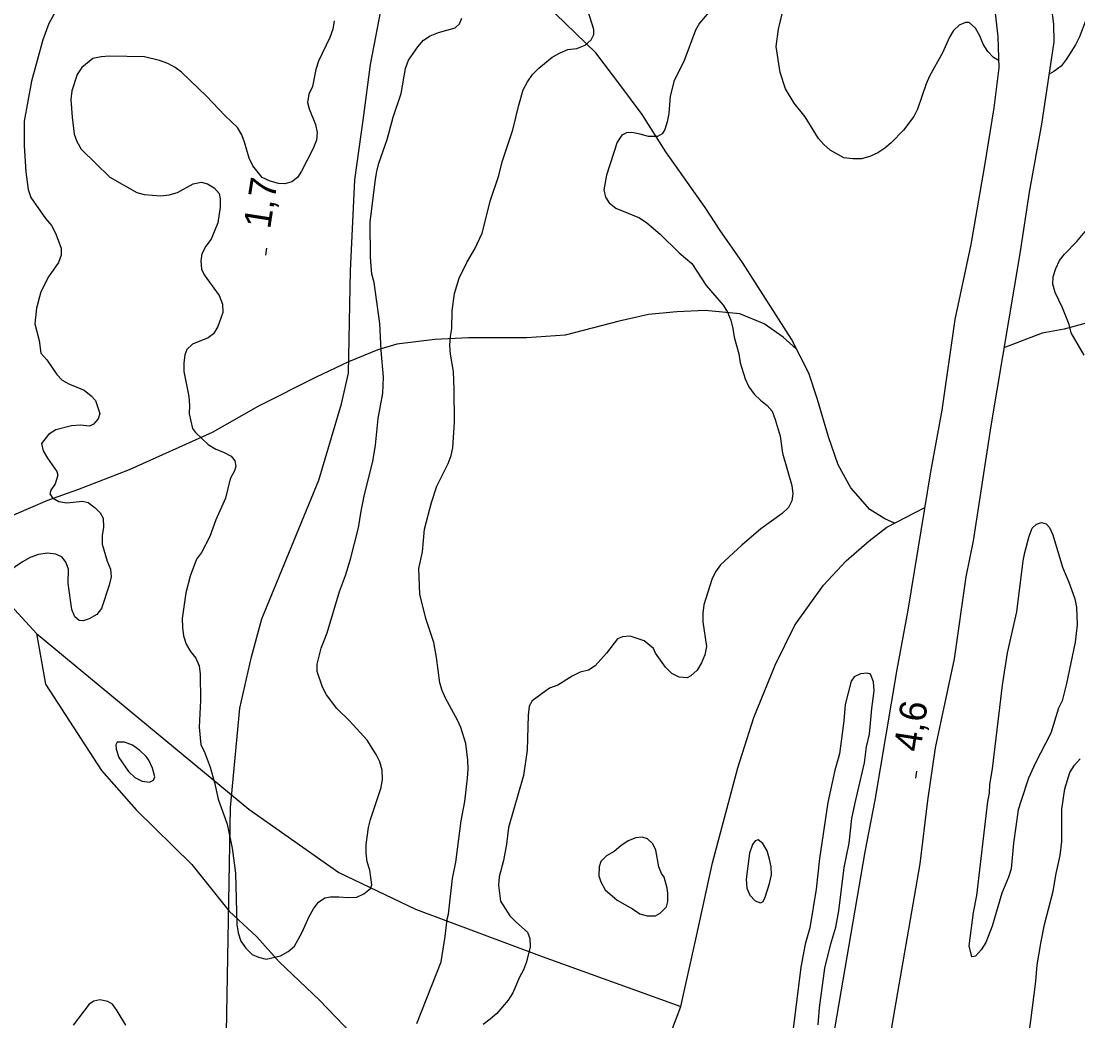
# Model space of a CAD drawing. Extents: x 282461 to 284471, y 5554090 to 5557646.
# Drawn here: x 283043.1 to 283160.5, y 5556243.9 to 5556355 of the extents above; entities that cross this region are included whole.
import ezdxf

# ---------------------------------------------------------------- set-up
doc = ezdxf.new("R2010")
doc.units = 0
for name, color, linetype in [('Niveau 1', 7, 'Continuous'), ('Niveau 2', 7, 'Continuous'), ('Niveau 21', 7, 'Continuous'), ('Niveau 22', 7, 'Continuous'), ('Niveau 3', 7, 'Continuous')]:
    doc.layers.add(name, color=color, linetype=linetype)

msp = doc.modelspace()

# ---------------------------------------------------------------- linework, layer by layer
at = {"layer": 'Niveau 1'}
for points in [[(283171.41, 5556399.43), (283170.23, 5556395.76), (283169.71, 5556390.94), (283169.53, 5556386.06), (283169.11, 5556382.28), (283167.84, 5556376.76), (283166.34, 5556371.28), (283164.94, 5556366.68), (283164.12, 5556363.14), (283163.56, 5556361.33), (283162.43, 5556358.76), (283161.37, 5556355.15), (283160.69, 5556353.29), (283160.24, 5556352.41), (283159.21, 5556350.78), (283158.64, 5556350.02), (283157.83, 5556349.43), (283157.3, 5556349.13)], [(283151.75, 5556350.61), (283151.14, 5556350.98), (283150.5, 5556351.66), (283149.96, 5556352.47), (283149.6, 5556353.4), (283149.13, 5556354.26), (283148.43, 5556354.89), (283148.02, 5556354.89), (283147.33, 5556354.59), (283146.7, 5556354), (283146.24, 5556353.24), (283145.45, 5556351.49), (283144.03, 5556348.92), (283143.63, 5556348.05), (283142.68, 5556345.25), (283142.28, 5556344.43), (283141.14, 5556342.91), (283139.76, 5556341.5), (283139.07, 5556340.92), (283138.27, 5556340.39), (283137.4, 5556339.97), (283136.48, 5556339.73), (283135.49, 5556339.72), (283134.5, 5556339.82), (283132.98, 5556340.67), (283132.28, 5556341.3), (283131.69, 5556341.99), (283130.21, 5556344.41), (283128.97, 5556345.91), (283128.03, 5556347.52), (283127.42, 5556349.31), (283126.98, 5556352.21), (283127.25, 5556354.13), (283127.69, 5556355.99)], [(283159.25, 5556281.42), (283158.75, 5556279.5), (283158.35, 5556278.69), (283157.51, 5556275.9), (283155.75, 5556272.51), (283155.01, 5556270.88), (283154.16, 5556268.32), (283153.88, 5556267.39), (283153.34, 5556263.68), (283153.08, 5556260.83), (283152.8, 5556259.9), (283152.06, 5556258.1), (283150.99, 5556254.44), (283150.26, 5556252.63), (283149.74, 5556251.81), (283149.11, 5556251.11), (283148.71, 5556251.05), (283148.41, 5556252.27), (283148.89, 5556255.98), (283149.28, 5556257.84), (283150.51, 5556268.29), (283150.68, 5556269.22), (283150.72, 5556270.2), (283151, 5556271.95), (283152.12, 5556281.24), (283152.67, 5556284.84), (283153.73, 5556289.37), (283154.42, 5556295.06), (283154.59, 5556295.99), (283155.09, 5556297.79), (283155.43, 5556298.67), (283155.89, 5556299.14), (283156.47, 5556299.32), (283156.99, 5556299.15), (283157.35, 5556298.74), (283157.7, 5556297.94), (283158.78, 5556294.35), (283159.49, 5556292.68), (283160.15, 5556290.83), (283160.33, 5556289.9), (283160.41, 5556287.93), (283160.2, 5556286.01), (283159.25, 5556281.42)], [(283126.25, 5556259.18), (283126.48, 5556260.17), (283126.41, 5556261.04), (283126.23, 5556261.91), (283125.99, 5556262.83), (283125.51, 5556263.64), (283124.99, 5556264.04), (283124.64, 5556263.92), (283124.36, 5556263.51), (283124.02, 5556262.58), (283123.64, 5556259.68), (283123.71, 5556258.69), (283124.06, 5556257.89), (283124.65, 5556257.25), (283125.23, 5556257.03), (283125.52, 5556257.2), (283125.75, 5556257.67), (283126.25, 5556259.18)]]:
    msp.add_lwpolyline(points, dxfattribs=at)
at = {"layer": 'Niveau 2'}
for points in [[(283087.05, 5556243.63), (283089.77, 5556250.5), (283090.21, 5556253.29), (283090.42, 5556255.21), (283090.59, 5556255.79), (283091.01, 5556259.75), (283091.4, 5556261.55), (283091.99, 5556266.14), (283092.38, 5556268.29), (283092.7, 5556270.91), (283092.75, 5556271.9), (283092.74, 5556272.89), (283092.49, 5556274.74), (283091.95, 5556276.54), (283091.59, 5556277.35), (283090.23, 5556279.77), (283089.87, 5556280.64), (283089.63, 5556281.51), (283089.26, 5556284.29), (283088.95, 5556285.97), (283088.05, 5556288.63), (283087.39, 5556291.36), (283087.3, 5556294.2), (283087.69, 5556296.06), (283087.9, 5556298.56), (283088.68, 5556301.54), (283089.3, 5556303.35), (283090.55, 5556305.86), (283090.89, 5556306.74), (283091.05, 5556307.61), (283091.25, 5556310.46), (283091.21, 5556314.12), (283091.13, 5556316.1), (283090.81, 5556318.01), (283090.74, 5556319), (283090.79, 5556319.99), (283090.95, 5556320.86), (283090.99, 5556322.84), (283091.26, 5556324.76), (283091.76, 5556326.45), (283092.61, 5556328.2), (283093.52, 5556329.72), (283094.32, 5556331.48), (283095.26, 5556335.15), (283096.16, 5556337.89), (283096.55, 5556339.41), (283097.73, 5556342.96), (283098.39, 5556345.7), (283098.89, 5556347.39), (283099.35, 5556348.27), (283099.92, 5556349.09), (283100.61, 5556349.8), (283102.11, 5556351.03), (283102.97, 5556351.51), (283103.84, 5556351.87), (283104.83, 5556351.99), (283105.75, 5556352.35), (283106.44, 5556352.94), (283106.73, 5556353.53), (283106.72, 5556354.11), (283105.63, 5556357.64)], [(283047.11, 5556356.45), (283046.2, 5556354.76), (283045.53, 5556352.95), (283044.25, 5556348.34), (283043.43, 5556343.92), (283043.46, 5556341.18), (283043.61, 5556338.28), (283043.87, 5556336.31), (283044.17, 5556335.44)], [(283119.73, 5556356.27), (283118.47, 5556354.8), (283118.01, 5556354.04), (283116.72, 5556350.54), (283115.64, 5556348.44), (283115.19, 5556346.69), (283115.04, 5556344.78), (283114.88, 5556343.84), (283114.6, 5556342.97), (283114.31, 5556342.5), (283113.79, 5556342.21), (283112.81, 5556342.19), (283111.87, 5556342.47), (283110.94, 5556342.64), (283110.36, 5556342.63), (283109.84, 5556342.34), (283109.33, 5556341.57), (283108.15, 5556337.9), (283107.82, 5556336.27), (283108.01, 5556335.46), (283108.42, 5556334.83), (283109.18, 5556334.26), (283111.81, 5556333.18), (283112.63, 5556332.61), (283114.1, 5556331.35), (283116.21, 5556329.28), (283117.62, 5556328.08), (283119.22, 5556325.66), (283121.1, 5556323.47), (283121.58, 5556322.67), (283121.93, 5556321.8), (283122.18, 5556320.87), (283122.3, 5556319.89), (283122.85, 5556318.04), (283122.98, 5556317.05), (283123.52, 5556315.26), (283123.94, 5556314.39), (283124.53, 5556313.58), (283125.23, 5556312.9), (283126, 5556312.32), (283126.53, 5556311.69), (283126.88, 5556310.77), (283127.43, 5556308.91), (283127.68, 5556307), (283128.71, 5556303.41), (283128.84, 5556302.48), (283128.73, 5556301.73), (283128.34, 5556300.97), (283127.65, 5556300.32), (283125.29, 5556298.61), (283123.16, 5556296.79), (283120.8, 5556294.6), (283120.23, 5556293.84), (283119.83, 5556292.97), (283118.93, 5556290.17), (283118.82, 5556289.24), (283118.83, 5556288.26), (283119.26, 5556285.53), (283119.04, 5556284.6), (283118.7, 5556283.73), (283118.19, 5556282.91), (283117.5, 5556282.27), (283117.09, 5556282.03)], [(283077.89, 5556355.08), (283077.73, 5556354.15), (283077.39, 5556353.21), (283076.14, 5556350.58), (283075.86, 5556349.65), (283075.48, 5556347.78), (283075.08, 5556346.91), (283074.92, 5556345.97), (283075.1, 5556345.28), (283075.82, 5556343.54), (283076, 5556342.67), (283075.9, 5556341.8), (283075.56, 5556340.86), (283074.25, 5556338.35), (283073.79, 5556337.65), (283073.16, 5556337.17), (283072.4, 5556336.93), (283071.71, 5556336.98), (283070.77, 5556337.26), (283069.89, 5556337.66), (283068.83, 5556338.93), (283068.42, 5556339.79), (283067.93, 5556341.59), (283067.63, 5556342.4), (283067.15, 5556343.21), (283065.74, 5556344.53), (283063.74, 5556346.66), (283060.91, 5556349.36), (283060.21, 5556349.88), (283059.39, 5556350.33), (283058.46, 5556350.67), (283056.82, 5556351.06), (283052.92, 5556351.13), (283051.99, 5556351.06), (283051.07, 5556350.88), (283049.86, 5556349.88), (283049.34, 5556349.11), (283048.72, 5556347.3), (283048.62, 5556346.31), (283048.76, 5556344.34), (283049.01, 5556342.48), (283049.31, 5556341.67), (283049.79, 5556340.8), (283052.97, 5556337.7), (283055.95, 5556335.99), (283056.77, 5556335.76), (283058.63, 5556335.61), (283059.56, 5556335.74), (283060.49, 5556335.98), (283062.22, 5556336.93), (283063.1, 5556337.12), (283063.8, 5556336.95), (283064.56, 5556336.49), (283065.09, 5556335.86)], [(283065.82, 5556302), (283064.74, 5556299.6), (283064.06, 5556297.74), (283063.15, 5556295.99), (283062.57, 5556295.22), (283061.9, 5556293.36), (283061.39, 5556291.49), (283061.01, 5556288.64), (283061.02, 5556287.65), (283061.15, 5556286.73), (283061.45, 5556285.8), (283061.92, 5556284.99), (283062.51, 5556284.24), (283062.87, 5556283.37), (283062.99, 5556282.44), (283063.02, 5556279.54), (283062.88, 5556276.57), (283063.07, 5556274.6), (283063.43, 5556273.91), (283064.09, 5556272.11), (283064.57, 5556270.43), (283064.99, 5556268.58), (283066.01, 5556265.8), (283066.56, 5556263.13), (283066.93, 5556260.34), (283067.05, 5556254.65), (283067.23, 5556253.72), (283067.53, 5556252.8), (283068.06, 5556251.99), (283068.77, 5556251.3), (283069.47, 5556251.01), (283070.34, 5556250.79), (283071.9, 5556251.15), (283072.77, 5556251.63), (283073.46, 5556252.21), (283074.32, 5556253.79), (283075.11, 5556255.54), (283075.57, 5556256.36), (283076.14, 5556257.12), (283076.83, 5556257.59), (283077.47, 5556257.71), (283078.4, 5556257.72), (283079.39, 5556257.62), (283080.38, 5556257.68), (283081.18, 5556258.04), (283081.93, 5556258.63), (283082.05, 5556259.04), (283081.86, 5556260.66), (283081.56, 5556261.59), (283081.43, 5556262.58), (283081.42, 5556263.51), (283081.69, 5556265.43), (283081.91, 5556266.3), (283083.1, 5556269.86), (283083.26, 5556270.79), (283083.2, 5556271.77), (283082.95, 5556272.7), (283082.54, 5556273.51), (283081.54, 5556275.13), (283079.6, 5556277.26), (283078.19, 5556278.64), (283077.01, 5556280.14), (283076.6, 5556281.01), (283076, 5556282.74), (283075.99, 5556283.56), (283076.44, 5556285.36), (283077.12, 5556287.06), (283078.47, 5556291.66), (283079.15, 5556293.41), (283079.71, 5556295.22), (283080.6, 5556298.71), (283080.87, 5556300.58), (283081.25, 5556302.43), (283082.19, 5556306.1), (283082.46, 5556307.91), (283082.77, 5556310.88), (283083.27, 5556313.68), (283083.36, 5556315.48), (283083.09, 5556318.44), (283082.94, 5556321.41), (283082.31, 5556325.99), (283082.06, 5556326.92), (283081.92, 5556328.78), (283081.88, 5556332.68), (283082.46, 5556337.45), (283082.63, 5556338.33), (283082.85, 5556339.26), (283083.75, 5556341.89), (283084.42, 5556344.34), (283085.32, 5556346.97), (283085.81, 5556349.76), (283086.14, 5556350.7), (283087.17, 5556352.16), (283087.81, 5556352.93), (283088.56, 5556353.4), (283089.48, 5556353.76), (283091.34, 5556354.3), (283091.8, 5556354.72), (283092.08, 5556355.36)], [(283044.17, 5556335.44), (283045.82, 5556333.08), (283046.47, 5556332.33), (283046.94, 5556331.46), (283047.55, 5556329.78), (283047.55, 5556329.03), (283047.27, 5556328.21), (283046.13, 5556326.63), (283045.28, 5556324.93), (283044.83, 5556323.13), (283044.62, 5556321.38), (283045.11, 5556319.53), (283045.3, 5556318.13), (283045.95, 5556317.39), (283047.07, 5556315.77), (283047.66, 5556315.14), (283048.48, 5556314.68), (283050.12, 5556314.01), (283050.88, 5556313.37), (283051.35, 5556312.86), (283051.83, 5556311.41), (283051.66, 5556310.83), (283051.15, 5556310.24), (283050.69, 5556310), (283049.7, 5556310.11), (283048.71, 5556310.04), (283046.97, 5556309.61), (283046.16, 5556309.08), (283045.36, 5556308.08), (283045.55, 5556307.27), (283046.02, 5556306.46), (283047.08, 5556304.96), (283047.2, 5556304.56), (283046.87, 5556303.62), (283046.41, 5556302.92), (283046.3, 5556302.51), (283046.59, 5556302.05), (283047.3, 5556301.65), (283048.17, 5556301.49), (283049.91, 5556301.68), (283050.55, 5556301.52), (283051.32, 5556300.94), (283051.9, 5556300.37), (283052.2, 5556299.79), (283052.27, 5556298.8), (283052.11, 5556297.87), (283052.12, 5556296.89), (283052.66, 5556295.03), (283053.02, 5556294.11), (283053.09, 5556293.29), (283052.87, 5556292.36), (283052.03, 5556289.74), (283051.51, 5556289.09), (283050.65, 5556288.62), (283050.01, 5556288.38), (283049.55, 5556288.43), (283049.08, 5556288.83), (283048.72, 5556289.64), (283048.33, 5556292.54), (283048.37, 5556294.11), (283048.07, 5556294.92), (283047.66, 5556295.44), (283046.96, 5556295.78), (283046.02, 5556295.89), (283045.04, 5556295.76), (283044.11, 5556295.41), (283043.25, 5556294.93), (283041.63, 5556293.81)], [(283065.09, 5556335.86), (283065.21, 5556335.28), (283065.22, 5556334.35), (283064.95, 5556332.6), (283064.22, 5556330.79), (283063.64, 5556330.03), (283063.19, 5556329.15), (283063.08, 5556328.39), (283063.15, 5556327.46), (283063.45, 5556326.83), (283065.11, 5556324.52), (283065.47, 5556323.59), (283065.53, 5556322.66), (283064.97, 5556321.09), (283064.46, 5556320.27), (283063.88, 5556319.85), (283062.14, 5556319.13), (283061.51, 5556318.55), (283061.29, 5556317.96), (283061.18, 5556317.03), (283061.19, 5556316.1), (283061.75, 5556313.31), (283061.82, 5556312.33), (283061.77, 5556311.4), (283062.14, 5556309.77), (283062.49, 5556309.31), (283063.9, 5556307.99), (283064.72, 5556307.47), (283065.6, 5556307.14), (283066.42, 5556306.68), (283066.83, 5556306.16), (283066.96, 5556305.58), (283066.79, 5556305.05), (283066.33, 5556304.18), (283065.82, 5556302)], [(283161.19, 5556317.89), (283159.76, 5556320.37), (283159.52, 5556321.3), (283158.8, 5556323.15), (283157.97, 5556324.88), (283157.72, 5556325.81), (283157.77, 5556326.62), (283158.05, 5556327.55), (283158.45, 5556328.43), (283159.02, 5556329.13), (283160.4, 5556330.54), (283161.31, 5556331.66)], [(283117.09, 5556282.03), (283116.22, 5556282.14), (283115.41, 5556282.54), (283114.7, 5556283.23), (283113.59, 5556284.78), (283113.35, 5556285.3), (283112.3, 5556286.16), (283110.78, 5556286.67), (283109.91, 5556286.6), (283109.34, 5556286.37), (283108.13, 5556284.79), (283106.87, 5556283.38), (283106.12, 5556282.91), (283105.2, 5556282.67), (283104.33, 5556282.25), (283102.72, 5556281.25), (283101.79, 5556280.9), (283099.89, 5556279.48), (283099.55, 5556278.9), (283099.44, 5556277.91), (283099.31, 5556274.02), (283098.93, 5556271.18), (283097.25, 5556265.42), (283097.03, 5556263.56), (283096.7, 5556261.76), (283096.2, 5556259.95), (283096.15, 5556259.02), (283096.34, 5556257.23), (283097.4, 5556255.61), (283098.05, 5556254.92), (283099.34, 5556253.78), (283099.63, 5556253.08), (283099.64, 5556252.15), (283099.25, 5556250.47), (283098.91, 5556249.59), (283098.46, 5556248.78), (283097.72, 5556247.03), (283097.21, 5556246.21), (283095.95, 5556244.75), (283095.2, 5556244.11), (283094.45, 5556243.52)], [(283137.61, 5556278.63), (283137.88, 5556280.61), (283137.81, 5556281.59), (283137.45, 5556282.46), (283137.1, 5556282.57), (283136.35, 5556282.51), (283135.66, 5556282.15), (283135.31, 5556281.69), (283134.64, 5556279.07), (283134.49, 5556277.27), (283134, 5556273.61), (283133.5, 5556271.8), (283132.72, 5556268.2), (283131.79, 5556261.98), (283131.42, 5556258.55), (283130.71, 5556254.25), (283130.21, 5556252.45), (283129.71, 5556249.89), (283128.42, 5556239.49)], [(283131.63, 5556243.47), (283131.78, 5556245.39), (283132.38, 5556249.8), (283133.05, 5556252.48), (283133.61, 5556254.34), (283133.94, 5556256.14), (283134.53, 5556260.96), (283135.08, 5556263.69), (283135.4, 5556266.42), (283135.74, 5556268.17), (283136.79, 5556272.59), (283137.01, 5556274.39), (283137.34, 5556275.79), (283137.61, 5556278.63)], [(283057.28, 5556272.89), (283056.99, 5556273.29), (283056.28, 5556273.98), (283055.46, 5556274.56), (283054.59, 5556274.9), (283053.78, 5556274.89), (283053.61, 5556274.6), (283053.67, 5556274.13), (283053.97, 5556273.21), (283055.03, 5556271.65), (283055.73, 5556270.96), (283056.55, 5556270.56), (283057.36, 5556270.45), (283057.82, 5556270.69), (283057.94, 5556271.04), (283057.7, 5556272.02), (283057.28, 5556272.89)], [(283155.83, 5556248.29), (283155.99, 5556250.14), (283156.42, 5556252.76), (283156.81, 5556254.62), (283157.76, 5556258.34), (283158.09, 5556260.32), (283158.54, 5556262.3), (283158.7, 5556263.86), (283158.72, 5556267.46), (283159.04, 5556269.73), (283159.61, 5556271.53), (283160.12, 5556272.35), (283160.75, 5556273.05)], [(283114.53, 5556259.9), (283114.23, 5556260.3), (283113.94, 5556261.05), (283113.63, 5556262.91), (283113.27, 5556263.6), (283112.69, 5556264.17), (283112.11, 5556264.34), (283111.41, 5556264.28), (283110.54, 5556263.92), (283109.74, 5556263.39), (283108.99, 5556262.75), (283108.13, 5556262.27), (283107.49, 5556261.63), (283107.33, 5556261.05), (283107.28, 5556260.06), (283107.52, 5556259.37), (283107.99, 5556258.5), (283109.33, 5556257.35), (283111.03, 5556256.38), (283111.84, 5556255.81), (283112.66, 5556255.59), (283113.59, 5556255.6), (283114.1, 5556255.89), (283114.79, 5556256.59), (283114.96, 5556257.18), (283114.95, 5556258.1), (283114.89, 5556258.68), (283114.53, 5556259.9)], [(283155.07, 5556242.53), (283155.83, 5556248.29)], [(283054.74, 5556243.44), (283053.79, 5556245.05), (283053.26, 5556245.8), (283052.74, 5556246.09), (283051.86, 5556246.26), (283051.17, 5556246.13), (283050.65, 5556245.78), (283048.87, 5556243.44)]]:
    msp.add_lwpolyline(points, dxfattribs=at)
at = {"layer": 'Niveau 21'}
for points in [[(283132.87, 5556239.36), (283136.87, 5556262.71), (283137.97, 5556268.46), (283140.44, 5556282.99), (283141.65, 5556289.56), (283144.17, 5556304.95), (283145.43, 5556311.81), (283146.85, 5556321.86), (283148.63, 5556330.22), (283150.17, 5556338.99), (283151.21, 5556345.38), (283151.75, 5556349.85), (283151.66, 5556353.27), (283151.28, 5556356.58)], [(283136.35, 5556221.54), (283140.01, 5556244.3), (283142.97, 5556261.38), (283143.83, 5556268.41), (283144.7, 5556274.27), (283146.81, 5556284.15), (283148.09, 5556293.26), (283148.91, 5556297.27), (283150.85, 5556310.06), (283154.11, 5556329.43), (283155.14, 5556336.01), (283156.51, 5556343.58), (283157.86, 5556352.72), (283157.84, 5556354.69), (283157.51, 5556357.23)]]:
    msp.add_lwpolyline(points, dxfattribs=at)
at = {"layer": 'Niveau 22'}
for points in [[(283200.66, 5556402.13), (283198.45, 5556400.08), (283195.57, 5556397.14), (283191.8, 5556392), (283189.75, 5556388.6), (283187.96, 5556382.89), (283186.86, 5556377.3), (283186.33, 5556373.34), (283185.82, 5556367.3), (283184.54, 5556356.78), (283181.52, 5556346.16), (283179.94, 5556341.36), (283178.71, 5556336.8), (283177.13, 5556332.72), (283175.42, 5556330.37), (283172.91, 5556327.24), (283170.61, 5556325.26), (283167.62, 5556323.39), (283163.47, 5556322), (283158.96, 5556320.81), (283156.54, 5556320.34), (283152.28, 5556318.71)], [(283140.14, 5556299.24), (283139.04, 5556299.73), (283137.4, 5556300.76), (283135.28, 5556303.17), (283133.86, 5556305.71), (283132.78, 5556308.83), (283131.57, 5556312.99), (283130.6, 5556315.89), (283128.7, 5556319.7), (283123.26, 5556328.22), (283120.76, 5556331.77), (283119.11, 5556334.31), (283114.72, 5556340.51), (283112.09, 5556344.64), (283109.71, 5556347.85), (283106.95, 5556351.5), (283095.73, 5556362.39)], [(283065.9, 5556240.55), (283066.35, 5556267.63), (283067.4, 5556278.68), (283068.71, 5556284.4), (283069.83, 5556288.6), (283076.18, 5556304.01), (283078.68, 5556312.51), (283079.46, 5556315.89), (283079.69, 5556327.28), (283080.17, 5556337.4), (283081.15, 5556344.28), (283081.9, 5556350.21), (283083.34, 5556357.56)], [(283129.25, 5556318.59), (283127.77, 5556319.92), (283125.65, 5556321.38), (283122.94, 5556322.49), (283119.09, 5556322.88), (283115.95, 5556322.73), (283112.8, 5556322.44), (283109.55, 5556321.7), (283103.53, 5556320.13), (283099.23, 5556319.84), (283092.79, 5556319.84), (283089.05, 5556319.66), (283084.84, 5556319.12), (283082.73, 5556318.49), (283079.48, 5556317.17), (283075.87, 5556315.48), (283069.48, 5556312.24), (283064.31, 5556309.3), (283055.12, 5556305.18), (283049.36, 5556302.93), (283046.04, 5556301.76), (283042.26, 5556300.11)], [(283107.01, 5556184.62), (283105.54, 5556188.39), (283104.57, 5556192.79), (283104.07, 5556196.84), (283103.91, 5556200.67), (283104.31, 5556207.05), (283105.31, 5556212.16), (283106.46, 5556216.77), (283109.56, 5556228.09), (283112.37, 5556234.84), (283116.4, 5556245.51), (283118.12, 5556253.34), (283119.91, 5556261.48), (283122.71, 5556272.06), (283124.51, 5556277.65), (283126.88, 5556283.47), (283129.04, 5556287.9), (283132.25, 5556292.34), (283134.77, 5556295.04), (283137.3, 5556297.27), (283139.26, 5556298.79), (283143.51, 5556300.97)], [(283039.14, 5556293.12), (283044.82, 5556286.98), (283068.41, 5556267.47), (283078.4, 5556260.42), (283086.92, 5556256.33), (283101, 5556251.08), (283116.4, 5556245.51)], [(283044.82, 5556286.98), (283045.8, 5556281.34), (283052.04, 5556271.76), (283055.89, 5556267.39), (283062.07, 5556261.3), (283066.2, 5556256.13), (283069.3, 5556253.25), (283071.76, 5556250.48), (283076.25, 5556246.23), (283079.88, 5556242.43), (283083.66, 5556238.75), (283088.18, 5556235.42), (283093.23, 5556231.41), (283097.82, 5556226.93), (283100.87, 5556223.71), (283106.46, 5556216.77), (283110.63, 5556213.14), (283114.61, 5556209.35), (283118.47, 5556205.91), (283127.29, 5556199.32)]]:
    msp.add_lwpolyline(points, dxfattribs=at)
at = {"layer": 'Niveau 3'}
for p, q in [((283070.28, 5556329.01), (283070.4, 5556329.8)), ((283142.5, 5556270.88), (283142.62, 5556271.67))]:
    msp.add_line(p, q, dxfattribs=at)

# ---------------------------------------------------------------- texts
for s, p in [('1,7  ', (283070.76, 5556331.85)), ('4,6  ', (283142.98, 5556273.72))]:
    msp.add_text(s, height=3, rotation=81.0957, dxfattribs=at).set_placement(p)

doc.saveas('drawing.dxf')
